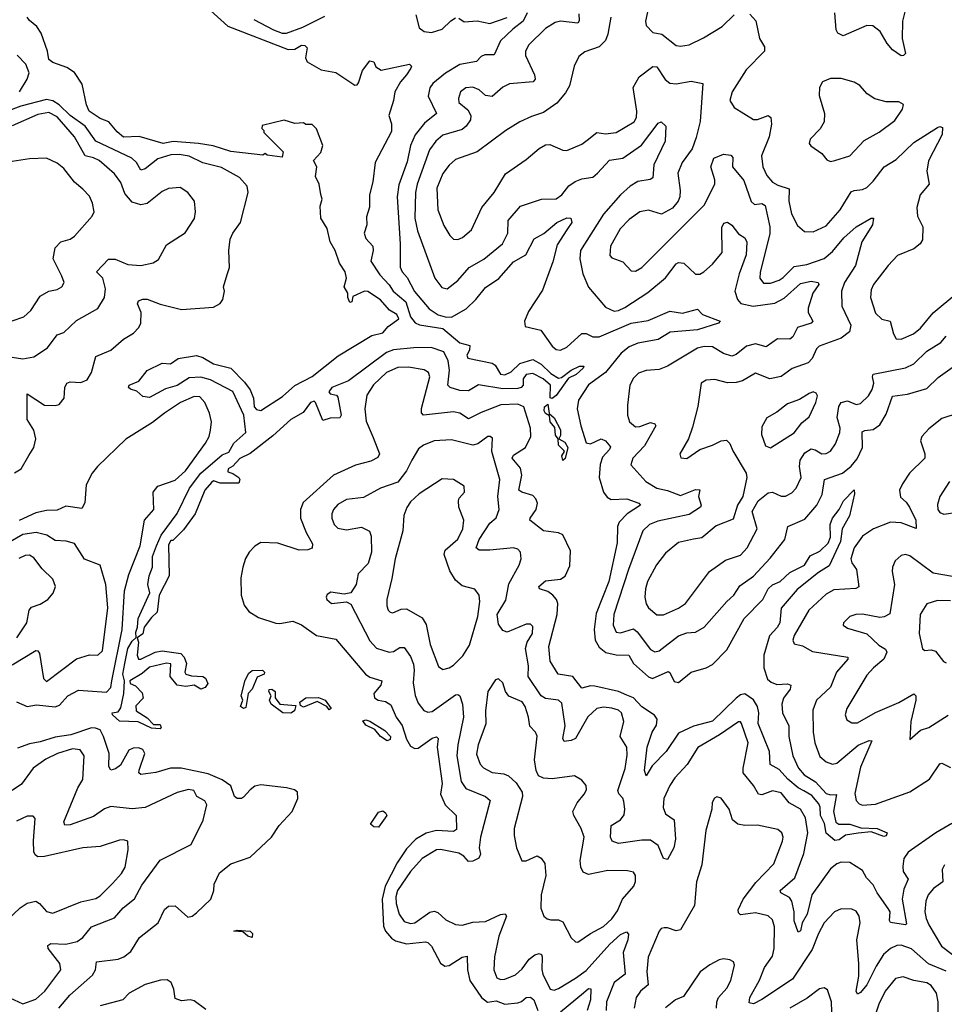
# Model space of a CAD drawing. Extents: x 1771496 to 1971148, y 471553 to 643630.
# Tile 602 of 656: x 1889440 to 1893757, y 611974 to 616572. Entities that reach past the tile are written whole.
import ezdxf

# ---------------------------------------------------------------- set-up
doc = ezdxf.new("R2010")
doc.units = 0

msp = doc.modelspace()

# ---------------------------------------------------------------- linework, layer by layer
at = {"layer": '0CON10XD'}
for points in [[(1890330.8, 616615), (1890411.7, 616541.8), (1890693, 616433), (1890724.6, 616435.4), (1890755, 616453.8), (1890771.7, 616451.7), (1890781.3, 616441.3), (1890774.5, 616394.5), (1890782.5, 616375), (1890847.7, 616337.7), (1890915, 616326.1), (1891005, 616266.7), (1891015, 616267.5), (1891022.3, 616277.7), (1891040, 616335), (1891075, 616380), (1891092.5, 616375), (1891103, 616353), (1891126.9, 616336.9), (1891260, 616365), (1891268.8, 616355), (1891266.4, 616346.4), (1891245, 616314.3), (1891217.6, 616282.4), (1891191.8, 616235), (1891185.3, 616194.7), (1891162.5, 616125), (1891175.6, 616085.6), (1891175, 616050), (1891098.6, 615905), (1891088, 615815), (1891072.5, 615755), (1891073, 615697), (1891058.3, 615651.7), (1891060, 615615), (1891047.5, 615575), (1891055, 615550), (1891088.8, 615515), (1891090, 615495), (1891078.8, 615445), (1891120.4, 615380.4), (1891165, 615333.8), (1891183.4, 615305), (1891242.7, 615255), (1891264.1, 615184.1), (1891286.3, 615156.4), (1891306.7, 615146.7), (1891415, 615129.8), (1891495, 615062.5), (1891541.2, 615051.2), (1891540.5, 615029.5), (1891526.7, 615005), (1891531.7, 614991.7), (1891645, 614968.6), (1891659.1, 614959.1), (1891685, 614917.5), (1891705, 614913.3), (1891735, 614927.1), (1891775, 614966.5), (1891835, 614985.4), (1891875, 614963.6), (1891919.9, 614919.9), (1891955, 614898), (1891969.2, 614900.8), (1892014.2, 614935), (1892054, 614955), (1892073.3, 614955), (1892070.8, 614945), (1892037.8, 614915), (1892002, 614898), (1891945, 614817.5), (1891925, 614803.8), (1891916, 614806), (1891917.8, 614865), (1891884, 614895), (1891835, 614920), (1891804.6, 614915.4), (1891791.1, 614895), (1891790, 614865), (1891781.2, 614855), (1891765, 614850), (1891695, 614848.8), (1891582.5, 614867.5), (1891535, 614838.6), (1891495, 614840), (1891448.8, 614855), (1891438.1, 614865), (1891446.4, 614935), (1891439.5, 614979.5), (1891420.5, 615020.5), (1891360.7, 615040.7), (1891279.7, 615040.3), (1891185, 615030.4), (1891152.1, 615017.9), (1890975, 614885.8), (1890897.5, 614855), (1890883.6, 614833.6), (1890890, 614825), (1890918.8, 614818.8), (1890925, 614810), (1890941.2, 614725), (1890935, 614713.3), (1890889.3, 614710.7), (1890855, 614700), (1890821.2, 614785), (1890815, 614790), (1890798, 614785), (1890762.7, 614737.3), (1890705, 614705.6), (1890621.5, 614628.5), (1890515, 614546.2), (1890467.7, 614522.3), (1890435, 614487.5), (1890412.5, 614475), (1890410.7, 614460.7), (1890435, 614453.3), (1890462.5, 614435), (1890467.5, 614425), (1890462.5, 614407.5), (1890375, 614407.5), (1890345, 614419.2), (1890335, 614410.8), (1890304.3, 614375), (1890259.6, 614265), (1890205, 614190), (1890155, 614140), (1890145, 614140), (1890135, 614120), (1890137.5, 613975), (1890091.5, 613885), (1890081.2, 613805), (1890055, 613780.8), (1890021.4, 613735), (1890015, 613704.2), (1889987.5, 613685), (1889994.3, 613665), (1889988.2, 613605), (1889995, 613585.8), (1890005, 613585.6), (1890072.3, 613617.7), (1890105, 613625.3), (1890192, 613612), (1890208, 613595), (1890219.2, 613565), (1890211.1, 613525), (1890215.3, 613515.3), (1890242.4, 613507.6), (1890295.5, 613505.5), (1890307.7, 613497.7), (1890318.3, 613471.7), (1890306.2, 613453.8), (1890285, 613445.6), (1890255, 613464.3), (1890215, 613458.8), (1890174.7, 613464.7), (1890142.9, 613505), (1890145, 613564), (1890125, 613567.7), (1890045, 613548.1), (1890011.8, 613518.2), (1889954.2, 613485), (1889955, 613472), (1889980.8, 613460.8), (1890011.7, 613428.3), (1890016.4, 613403.6), (1889981.7, 613368.3), (1889983.9, 613343.9), (1890035, 613312.5), (1890065, 613280), (1890095, 613280), (1890100, 613265), (1890095, 613260), (1890055, 613263.3), (1889993, 613293), (1889905, 613295.7), (1889873.1, 613325), (1889871.2, 613335), (1889899.9, 613340.1), (1889912.3, 613357.7), (1889926, 613425), (1889929.1, 613485), (1889920.7, 613515), (1889929.9, 613565), (1889945.3, 613635), (1889965, 613669.4), (1889983.6, 613686.4), (1889982, 613712), (1889990, 613735), (1889992.4, 613775), (1890046.9, 613895), (1890038.6, 613935), (1890044.5, 613975), (1890059.5, 614015), (1890060.4, 614065), (1890077.8, 614115), (1890100.7, 614165), (1890174.6, 614265.4), (1890232.7, 614385), (1890285.9, 614454.1)], [(1892378.2, 616645), (1892361.8, 616565), (1892364.6, 616544.6), (1892395, 616512), (1892438, 616505), (1892505, 616451.4), (1892525, 616448.1), (1892565, 616455.6), (1892632.6, 616487.4), (1892719.1, 616540.9), (1892775, 616595.8)], [(1893573.9, 616616.1), (1893561.7, 616565), (1893560, 616485), (1893575.6, 616415), (1893566.7, 616405), (1893555, 616403.3), (1893515, 616431.8), (1893490.6, 616460.6), (1893457.3, 616517.3), (1893423.5, 616543.5), (1893394.2, 616545.8), (1893285, 616496.7), (1893258.8, 616508.8), (1893251.5, 616525), (1893245.3, 616605)], [(1890285.9, 614454.1), (1890385, 614540.4), (1890416.7, 614553.3), (1890438.9, 614595), (1890495.7, 614645), (1890485.4, 614725), (1890435.3, 614835.3), (1890330.9, 614890.9), (1890285, 614903.3), (1890230.6, 614899.4), (1890175, 614864.1), (1890121.1, 614848.9), (1890045, 614808), (1890015, 614812.5), (1889987, 614837), (1889956.4, 614846.4), (1889947.5, 614855), (1889951.2, 614865), (1889996.4, 614883.6), (1890035.5, 614934.5), (1890105, 614968.5), (1890144.3, 614965.7), (1890179.2, 614990.8), (1890265, 615004.3), (1890295, 614994.3), (1890345, 614964.4), (1890425, 614944.3), (1890489.2, 614879.2), (1890515, 614844), (1890531.4, 614805), (1890535, 614763.8), (1890545, 614752.5), (1890565, 614746.7), (1890666.7, 614813.3), (1890725, 614864.2), (1890805, 614905.4), (1890927.1, 615002.9), (1891083.2, 615096.8), (1891135, 615109.2), (1891160.3, 615139.7), (1891210, 615175), (1891201.2, 615195), (1891166.2, 615216.2), (1891125, 615263.8), (1891065, 615303.3), (1891050, 615305), (1890995, 615280), (1890990, 615255), (1890981.7, 615251.7), (1890972.5, 615275), (1890972.5, 615295), (1890954.1, 615324.1), (1890966, 615365), (1890959.6, 615395), (1890933.3, 615435), (1890913.2, 615495), (1890890, 615535), (1890875, 615596.7), (1890846, 615645), (1890842.3, 615702.3), (1890851.4, 615735), (1890846.3, 615756.3), (1890838.2, 615805), (1890820.2, 615840.2), (1890826.9, 615885), (1890811.2, 615915), (1890845, 615952.2), (1890855.3, 615985.3), (1890825, 616062.5), (1890805, 616082.5), (1890775, 616082.5), (1890765, 616090), (1890725, 616087.5), (1890675, 616102.5), (1890571.7, 616078.3), (1890570, 616065), (1890580, 616055), (1890580, 616045), (1890670, 615955), (1890665, 615930), (1890595, 615940), (1890585, 615947.5), (1890575, 615940), (1890425, 615956.7), (1890342.6, 615982.6), (1890275, 615994.6), (1890156.9, 616003.1), (1890110, 615995), (1889997.7, 616027.7), (1889925, 616024.4), (1889895, 616048), (1889855.5, 616095.5), (1889815, 616111.1), (1889764.4, 616145), (1889751.2, 616175), (1889731.7, 616271.7), (1889695.8, 616325.8), (1889659.5, 616349.5), (1889595, 616373.3), (1889576.4, 616386.4), (1889570, 616425), (1889539.7, 616509.7), (1889520.3, 616540.3), (1889485, 616568), (1889475, 616583.8)], [(1890533.5, 616573.5), (1890624.7, 616524.7), (1890665, 616510.1), (1890685, 616510.2), (1890762.1, 616537.9), (1890865, 616589.3)], [(1891809.4, 616605), (1891790.9, 616565), (1891741.7, 616528.3), (1891685, 616473.2), (1891655, 616408.5), (1891611.7, 616408.2), (1891595, 616400.5), (1891572.7, 616377.3), (1891495, 616363.8), (1891427.2, 616322.8), (1891368.5, 616275), (1891354.4, 616255), (1891347.1, 616215), (1891385.3, 616134.7), (1891330.1, 616089.9), (1891286.5, 616035), (1891264.2, 615985), (1891249, 615909), (1891209.5, 615800.5), (1891201.3, 615745), (1891216, 615525), (1891216.4, 615416.4), (1891224.8, 615394.8), (1891249.1, 615369.1), (1891282.4, 615302.4), (1891351.5, 615221.5), (1891394.2, 615194.2), (1891425.6, 615184.4), (1891455, 615183.2), (1891525, 615222.2), (1891568.9, 615265), (1891615, 615322.3), (1891676.8, 615363.2), (1891745, 615442), (1891802.5, 615475), (1891841.3, 615548.7), (1891886.4, 615573.6), (1891947.5, 615625), (1891995, 615647.5), (1892012.5, 615645), (1892016.9, 615625), (1891995, 615591.1), (1891949, 615521), (1891928.4, 615441.6), (1891880.6, 615309.4), (1891815, 615209.2), (1891797.1, 615165), (1891800, 615140), (1891872.6, 615122.6), (1891925, 615047.3), (1891945, 615032.3), (1891965, 615028.7), (1891995, 615043.1), (1892065, 615106.5), (1892085, 615106.4), (1892115, 615091.6), (1892145, 615091.9), (1892295, 615155.6), (1892373.2, 615166.8), (1892475, 615211.1), (1892535, 615202.3), (1892605, 615221.2), (1892627.5, 615195), (1892710, 615165), (1892702.5, 615155), (1892604.3, 615124.3), (1892477.2, 615112.8), (1892421, 615079), (1892325, 615061.4), (1892285.4, 615045), (1892247.2, 615015), (1892175, 614924.2), (1892095, 614867.2), (1892048.2, 614795), (1892043.1, 614755), (1892058.9, 614675), (1892085, 614595.5), (1892105, 614592.1), (1892155, 614615.6), (1892175.3, 614605.3), (1892197.7, 614577.7), (1892193.6, 614565), (1892161.2, 614528.8), (1892149.2, 614495), (1892145.3, 614435), (1892165.3, 614365), (1892182.5, 614342.5), (1892201, 614331), (1892275, 614335.3), (1892330, 614315), (1892337.5, 614305), (1892276.2, 614265), (1892239.3, 614225), (1892230.9, 614205), (1892228.8, 614128.8), (1892191, 613949), (1892131.2, 613798.8), (1892122.3, 613725), (1892127.1, 613675), (1892145, 613641.5), (1892176.5, 613616.5), (1892224.8, 613605.2), (1892283.1, 613605), (1892305.3, 613565), (1892375, 613503.4), (1892394.8, 613494.8), (1892467.4, 613527.4), (1892475, 613524), (1892495, 613480.8), (1892515, 613476.9), (1892575, 613525.6), (1892645.5, 613544.5), (1892675, 613561.4), (1892741.4, 613628.6), (1892822.7, 613775), (1892909.4, 613865), (1892933.8, 613915), (1892955, 613932.3), (1892990.9, 613949.1), (1893035, 613990.3), (1893104, 614025), (1893131.1, 614068.9), (1893175, 614090.8), (1893215, 614127.5), (1893224.5, 614155), (1893223.5, 614215), (1893235, 614244.5), (1893266.1, 614285), (1893285.5, 614325), (1893335, 614376), (1893337.6, 614357.6), (1893313.3, 614255), (1893279.3, 614195), (1893271.4, 614135), (1893218.3, 614021.7), (1893169.5, 613990.5), (1893069.3, 613910.7), (1892995, 613824.4), (1892988.1, 613755), (1892976.5, 613733.5), (1892940.7, 613695), (1892913.8, 613603.8), (1892913.6, 613545), (1892931.9, 613491.9), (1892947.6, 613477.6), (1892975, 613466.7), (1893025, 613470.5), (1893040, 613465), (1893037.3, 613445), (1893006.2, 613403.8), (1892998.2, 613375), (1893001.8, 613335), (1893030.6, 613275), (1893030, 613225), (1893049.2, 613135), (1893076.3, 613076.3), (1893101.8, 613045), (1893155, 613012.5), (1893205, 612957.8), (1893225, 612951.5), (1893253.9, 612953.9), (1893239.1, 612875), (1893249.5, 612825), (1893264.7, 612814.7), (1893315, 612814.6), (1893367.6, 612797.6), (1893442.5, 612795), (1893490, 612775), (1893485, 612760), (1893475, 612757.5), (1893415, 612779.2), (1893355, 612772.9), (1893295, 612763.3), (1893265, 612742.2), (1893245, 612739.2), (1893205, 612772.9), (1893197.7, 612817.7), (1893179.2, 612855), (1893177.2, 612895), (1893170.7, 612910.7), (1893138.6, 612948.6), (1893101.5, 612971.5), (1893075, 612984.3), (1893026.2, 613025), (1892985, 613070.9), (1892943.8, 613093.8), (1892940.4, 613155), (1892887.5, 613285), (1892890.2, 613335), (1892884.8, 613365), (1892866.3, 613396.3), (1892825, 613423.8), (1892805, 613418.9), (1892785, 613404.3), (1892675, 613296), (1892585, 613272.4), (1892515, 613240.3), (1892457.8, 613155), (1892393.2, 613086.8), (1892365, 613041.4), (1892357.1, 613065), (1892368.8, 613175), (1892393, 613245), (1892412.2, 613277.8), (1892415.8, 613305), (1892404, 613324), (1892345, 613363.1), (1892305.7, 613405), (1892275, 613418.3), (1892235, 613434.1), (1892125, 613460.3), (1892105, 613461.5), (1892065, 613449.6), (1892022.2, 613505), (1891954.5, 613515), (1891915.8, 613575.8), (1891909.6, 613645), (1891949.4, 613795), (1891952.9, 613845), (1891945.9, 613865), (1891929.6, 613885), (1891905, 613901.2), (1891866.2, 613915), (1891863.1, 613925), (1891895, 613951.1), (1891965, 613959.7), (1891987, 613973), (1892008.5, 614021.5), (1892012.1, 614092.1), (1891975, 614166.8), (1891955, 614175.3), (1891885, 614185.3), (1891822, 614235), (1891823.1, 614245), (1891851.5, 614285), (1891856.7, 614315), (1891850, 614335), (1891835, 614350.5), (1891784, 614365), (1891770, 614375), (1891783.9, 614445), (1891778.5, 614478.5), (1891738.5, 614525), (1891745, 614539.1), (1891800.7, 614575), (1891825.9, 614625), (1891824.2, 614665), (1891793.8, 614765), (1891765, 614777.2), (1891686.5, 614773.5), (1891595, 614738.6), (1891535, 614708), (1891495, 614734.7), (1891465, 614741.6), (1891325.4, 614725.4), (1891316.1, 614736.1), (1891315, 614756.7), (1891355.3, 614905), (1891348.2, 614925), (1891327.4, 614937.4), (1891255, 614949.2), (1891205, 614947.5), (1891152.8, 614925), (1891092.2, 614867.8), (1891060.5, 614819.5), (1891050.4, 614755), (1891056.7, 614696.7), (1891090.3, 614620.3)], [(1892050.2, 616599.8), (1892052.5, 616567.5), (1892045, 616555.6), (1891965, 616565.3), (1891940.1, 616559.9), (1891895, 616531.8), (1891816.9, 616455), (1891801.5, 616425), (1891800.5, 616405), (1891843.1, 616315), (1891847.1, 616295), (1891837.5, 616282.5), (1891727.3, 616272.7), (1891695, 616257.1), (1891645, 616213.3), (1891615, 616218.9), (1891584.2, 616245), (1891555, 616256.9), (1891522, 616255), (1891497.8, 616235), (1891488.5, 616205), (1891490.6, 616185), (1891531.5, 616151.5), (1891545.5, 616125), (1891544.4, 616105), (1891524.3, 616075.7), (1891505, 616059.6), (1891415, 616033.4), (1891382, 616005), (1891352.8, 615965), (1891295.7, 615805), (1891288.3, 615765), (1891284.8, 615645.2), (1891296.3, 615586.3), (1891377.5, 615365), (1891411.1, 615321.1), (1891435, 615316.2), (1891485.2, 615354.8), (1891538.5, 615415), (1891606, 615454), (1891694.6, 615525), (1891718.4, 615575), (1891720.9, 615635), (1891778.1, 615701.9), (1891875.9, 615734.1), (1891945, 615736), (1891970.7, 615755), (1892003.8, 615796.2), (1892033.9, 615816.1), (1892065, 615828.8), (1892115, 615837.6), (1892138, 615855), (1892192.9, 615917.1), (1892255, 615925.2), (1892343, 615987), (1892420.3, 616089.7), (1892435, 616096.2), (1892456, 616075), (1892453.8, 616005), (1892400, 615895), (1892395.9, 615834.1), (1892383.7, 615826.3), (1892325, 615816.7), (1892290, 615795), (1892244.7, 615755), (1892165, 615663.8), (1892058.5, 615495), (1892055.4, 615455), (1892068.9, 615385), (1892095, 615322.9), (1892175, 615229.5), (1892215, 615211.9), (1892235, 615213.7), (1892265, 615227.6), (1892372, 615298), (1892455, 615366.7), (1892505, 615432.5), (1892515, 615438.2), (1892540, 615435), (1892595, 615384.3), (1892615, 615384.4), (1892634, 615395), (1892675, 615430), (1892719.7, 615485), (1892718.2, 615601.8), (1892727.9, 615622.1), (1892745, 615627.5), (1892765, 615612.5), (1892795, 615572.5), (1892825, 615554.3), (1892834.1, 615534.1), (1892831.2, 615475), (1892798.6, 615385), (1892778.1, 615305), (1892791.5, 615265), (1892807.1, 615247.1), (1892864.3, 615234.3), (1892965, 615249.1), (1893008.2, 615271.8), (1893085, 615339.8), (1893135, 615350.8), (1893167.1, 615345), (1893170.6, 615335), (1893143.5, 615295), (1893120.7, 615225), (1893120.3, 615205), (1893142.5, 615165), (1893134.5, 615155), (1893071.1, 615135), (1893048.8, 615091.2), (1893035, 615080.4), (1892978.5, 615081.5), (1892925, 615045.3), (1892875, 615058.4), (1892832.7, 615047.3)], [(1891289.7, 616595), (1891305, 616534.2), (1891327.8, 616517.8), (1891362.4, 616512.4), (1891411.5, 616528.5), (1891452.2, 616567.8), (1891475, 616581.4)], [(1892200.3, 616585), (1892185.8, 616504.2), (1892174.7, 616475), (1892145, 616446.1), (1892077.7, 616422.3), (1892049.5, 616400.5), (1892027.7, 616355), (1892006.4, 616263.6), (1891988.7, 616231.3), (1891948.1, 616181.9), (1891885, 616138.9), (1891829.6, 616120.4), (1891775, 616095.5), (1891709.4, 616055), (1891575.3, 615954.7), (1891475, 615920), (1891445, 615893.8), (1891415, 615854.4), (1891387.2, 615785), (1891392.3, 615685), (1891420.5, 615610.5), (1891447.8, 615565), (1891465, 615547.8), (1891485, 615545.5), (1891507.5, 615555), (1891548.8, 615591.2), (1891597.9, 615695), (1891655.5, 615765), (1891707.8, 615852.2), (1891805, 615918.9), (1891865, 615970.9), (1891895, 615988.2), (1891915, 615989.5), (1891975, 615963.1), (1891995, 615961.1), (1892065, 615990.5), (1892089.9, 616010.1), (1892134.7, 616045.3), (1892175, 616039.2), (1892224.7, 616045.3), (1892308.2, 616095), (1892318.8, 616115), (1892321.6, 616145), (1892303.7, 616256.3), (1892332.5, 616305), (1892395, 616354.6), (1892415, 616352.7), (1892452.7, 616292.7), (1892475.8, 616275.8), (1892505, 616272.2), (1892575, 616285.3), (1892629.2, 616275), (1892616.8, 616096.8), (1892598.5, 616021.5), (1892579.9, 615970.1), (1892533.4, 615905), (1892513.1, 615855), (1892522.7, 615775), (1892521.8, 615745), (1892513.5, 615725), (1892487.3, 615692.7), (1892436.3, 615663.7), (1892375, 615682.1), (1892335, 615674.6), (1892285, 615640), (1892244, 615596), (1892198.4, 615515), (1892195, 615471.2), (1892205, 615460.6), (1892255, 615441.5), (1892295, 615400), (1892315, 615398.5), (1892345, 615414.7), (1892635, 615706.7), (1892684.6, 615805), (1892684.6, 615824.6), (1892667.3, 615885), (1892680.6, 615925), (1892725, 615943.8), (1892759.2, 615939.2), (1892768.5, 615928.5), (1892767.5, 615885), (1892821, 615821), (1892855, 615723.3), (1892870, 615710), (1892905, 615713.7), (1892919.7, 615705), (1892942.4, 615605), (1892942.3, 615572.3), (1892896.7, 615393.2), (1892895.4, 615365), (1892911.9, 615341.9), (1892945, 615342.2), (1892985, 615355.9), (1893005, 615368.4), (1893055, 615419.5), (1893115, 615428.6), (1893195, 615457.5), (1893235, 615490), (1893287, 615553), (1893345, 615604.5), (1893415, 615645.8), (1893426.2, 615645), (1893420.6, 615615), (1893372.1, 615535), (1893342.7, 615425), (1893291.3, 615345), (1893276.5, 615305), (1893278.5, 615235), (1893319.6, 615145), (1893313.8, 615115), (1893275, 615085.2), (1893172.6, 615047.4), (1893159.3, 615035), (1893139.5, 614990.5), (1893120.3, 614969.7), (1893047, 614943), (1892994.7, 614905.3), (1892942.5, 614895), (1892875, 614921.2), (1892815, 614886.2), (1892785, 614877.2), (1892745, 614877.1), (1892685, 614892.7), (1892645, 614888.6), (1892622, 614875), (1892605.4, 614765.4), (1892580.8, 614669.2), (1892561.9, 614615), (1892522, 614545), (1892526.2, 614526.2), (1892555, 614522.5), (1892615.3, 614564.7), (1892675, 614584.6), (1892715, 614606.2), (1892739.1, 614609.1), (1892755, 614593.8), (1892768.6, 614558.6), (1892831.2, 614455), (1892835.4, 614435), (1892815.4, 614345), (1892791.2, 614305), (1892770.6, 614239.4), (1892691.7, 614208.3), (1892625, 614151.8), (1892585, 614146.9), (1892515, 614130), (1892455, 614080.5), (1892413.4, 614026.6), (1892371.5, 613948.5), (1892361.3, 613915), (1892358.5, 613875), (1892364.2, 613844.2), (1892375.6, 613825), (1892415, 613792.2), (1892445, 613792.5), (1892515, 613823.2), (1892548.2, 613845), (1892660.5, 613995), (1892735, 614047.9), (1892805, 614072.1), (1892836.1, 614105), (1892883.1, 614195), (1892859.1, 614275), (1892888.2, 614325), (1892935, 614362.1), (1892955, 614365.4), (1892995, 614347.5), (1893015, 614347.5), (1893045, 614362.7), (1893065, 614384.5), (1893088.7, 614435), (1893080.7, 614485), (1893083.9, 614515), (1893105, 614548.8), (1893135, 614568.8), (1893154, 614564), (1893185, 614544.6), (1893205, 614546.2), (1893225, 614557.5), (1893248.7, 614591.3), (1893268.1, 614645), (1893269.7, 614665), (1893256.9, 614715), (1893263.8, 614766.2), (1893274.5, 614785), (1893305, 614791.8), (1893345, 614775.6), (1893365, 614779.1), (1893402.1, 614815), (1893419.3, 614845), (1893428.2, 614875), (1893421.5, 614905), (1893425, 614916.9), (1893575, 614946.7), (1893615, 614964.5), (1893675, 615023.6), (1893740, 615065), (1893765.2, 615094.8)], [(1891490.1, 616580.1), (1891515, 616562.4), (1891575, 616567.4), (1891634.7, 616554.7), (1891715, 616583.5)], [(1892847.9, 616597.9), (1892876.6, 616566.6), (1892893.8, 616485), (1892916.7, 616445), (1892916.9, 616425), (1892832, 616338), (1892765.4, 616235), (1892755.4, 616195), (1892775, 616162.5), (1892865, 616106.7), (1892885, 616106.2), (1892934.4, 616125.6), (1892947.1, 616115), (1892950, 616085), (1892938.5, 616025), (1892903.5, 615936.5), (1892910, 615885), (1892928.2, 615845), (1892954.1, 615814.1), (1892979.1, 615799.1), (1893032.2, 615782.2), (1893031.3, 615725), (1893043.1, 615665), (1893070.8, 615610.8), (1893103.7, 615583.7), (1893145, 615581.8), (1893205, 615610), (1893270.4, 615685), (1893321.5, 615768.5), (1893335, 615775.4), (1893375, 615778.9), (1893395, 615789.3), (1893425, 615817.7), (1893475.2, 615884.8), (1893531.1, 615918.9), (1893615, 615998.4), (1893725, 616069.2), (1893735, 616074), (1893748.6, 616068.6), (1893746.9, 616036.9), (1893682.8, 615912.8), (1893675.3, 615865), (1893685.4, 615805), (1893644.6, 615755), (1893628.2, 615695), (1893631.8, 615655), (1893656.4, 615605), (1893655.5, 615545), (1893643.3, 615525), (1893615, 615502.9), (1893538.7, 615471.3), (1893494.6, 615425), (1893426.2, 615335), (1893415, 615310), (1893411.8, 615275), (1893435, 615202.2), (1893465, 615173.5), (1893504.3, 615164.3), (1893518.9, 615105), (1893532.6, 615082.6), (1893555, 615081.1), (1893612.2, 615105), (1893645, 615131.1), (1893705, 615203.2), (1893814.4, 615295.6)], [(1889438.9, 616235), (1889473.8, 616295), (1889483.4, 616325), (1889468.4, 616365), (1889427.3, 616407.3)], [(1893225, 615910.8), (1893245, 615914.2), (1893315, 615936.9), (1893381.7, 616008.3), (1893452.4, 616047.6), (1893525, 616101.4), (1893560.8, 616155), (1893565.8, 616175.8), (1893545, 616189.2), (1893485, 616189.4), (1893432.2, 616202.2), (1893396.9, 616226.9), (1893362.5, 616265), (1893335, 616280), (1893275, 616297.8), (1893225, 616298.1), (1893187.5, 616282.5), (1893174.3, 616255.7), (1893171.7, 616218.3), (1893196.5, 616135), (1893195.5, 616095), (1893177.3, 616062.7), (1893130.8, 616015), (1893126, 615995), (1893133.2, 615983.2), (1893185, 615948), (1893207.9, 615917.9), (1893225, 615910.8)], [(1889415, 614455.5), (1889446.4, 614475), (1889482.8, 614537.2), (1889505.5, 614575), (1889514.6, 614615), (1889505.3, 614655), (1889474.7, 614705), (1889474, 614825), (1889555, 614772.2), (1889605, 614770), (1889624.4, 614775.6), (1889647.8, 614805), (1889650.9, 614855), (1889659.2, 614875), (1889675, 614880.9), (1889725, 614877.5), (1889755, 614890.8), (1889774.4, 614925), (1889795, 614999.2), (1889865, 615028.6), (1889925, 615081.1), (1889971.1, 615108.9), (1889995.4, 615134.6), (1890005.3, 615154.7), (1890006.5, 615205), (1889989.4, 615245), (1889995, 615259.2), (1890015, 615267.3), (1890035, 615266.4), (1890095, 615243.8), (1890195, 615219.6), (1890345, 615229.2), (1890375, 615246.2), (1890388.8, 615265), (1890395.8, 615304.2), (1890390.8, 615325), (1890407.9, 615382.1), (1890419.2, 615415), (1890415.6, 615495), (1890423.1, 615546.9), (1890434.6, 615575.4), (1890470, 615625), (1890507.1, 615765), (1890502.1, 615795), (1890465.5, 615835), (1890381.6, 615881.6), (1890295, 615903.8), (1890230.6, 615935), (1890185, 615943), (1890145, 615940.8), (1890085, 615922.6), (1890025, 615876.3), (1890005, 615869.2), (1889985, 615906.1), (1889963.9, 615925), (1889795, 616005.3), (1889745, 616075.6), (1889675.6, 616125), (1889624.2, 616174.2), (1889595, 616193.6), (1889565, 616199.8), (1889445, 616168.8), (1889375, 616142.5)], [(1889355, 615003.8), (1889455, 614988.8), (1889505, 614997.1), (1889570.1, 615039.9), (1889615, 615101.1), (1889645, 615110.9), (1889705, 615167.1), (1889805, 615222.9), (1889835.2, 615274.8), (1889840.7, 615315), (1889828.2, 615365), (1889798.8, 615395), (1889855, 615454.3), (1889885, 615453.8), (1889945, 615429.2), (1890005, 615424.5), (1890062.5, 615437.5), (1890087.9, 615452.1), (1890125, 615520.8), (1890212.6, 615577.4), (1890255.4, 615644.6), (1890261.1, 615675), (1890255.8, 615725), (1890224, 615765), (1890188.7, 615788.7), (1890135, 615783.5), (1890105, 615770.6), (1890035, 615713.3), (1890005, 615708.5), (1889965, 615719.6), (1889930.5, 615760.5), (1889912.2, 615812.3), (1889882.9, 615852.9), (1889810.4, 615915), (1889785, 615928), (1889745, 615936.9), (1889696.2, 616026.1), (1889615, 616118.2), (1889575, 616139.3), (1889525, 616130.2), (1889405, 616077.5)], [(1889405, 615165.6), (1889458.8, 615185), (1889491.1, 615215), (1889535, 615281.5), (1889575, 615304.3), (1889615, 615312.5), (1889636, 615325), (1889648, 615345), (1889636.9, 615375), (1889596.7, 615455), (1889605, 615506.7), (1889631.4, 615535), (1889675, 615547.8), (1889695, 615561.9), (1889778, 615655), (1889787.1, 615675), (1889779.4, 615715), (1889765, 615748), (1889735, 615781.2), (1889695, 615812.9), (1889645, 615876.9), (1889615, 615902.2), (1889565, 615925.6), (1889485, 615923.3), (1889405, 615910.8)], [(1892832.7, 615047.3), (1892785, 615008.2), (1892765, 615001.1), (1892725, 615013.8), (1892675, 615044.7), (1892635, 615045.9), (1892605, 615038.4), (1892465, 614954.2), (1892425, 614938.8), (1892365, 614933.5), (1892328.7, 614921.3), (1892305, 614898.8), (1892288.6, 614865), (1892277.6, 614772.4), (1892278.2, 614725), (1892286.4, 614695), (1892315, 614670.8), (1892335, 614672), (1892385, 614690.9), (1892405.4, 614685.4), (1892409.4, 614675), (1892357.3, 614582.7), (1892302.7, 614525), (1892293.3, 614493.3), (1892363.1, 614415), (1892415, 614384.7), (1892465, 614373.1), (1892525, 614349.7), (1892595, 614377.9), (1892615, 614376.2), (1892609.1, 614345), (1892621.8, 614305), (1892618.2, 614295), (1892565, 614261), (1892419.3, 614230.7), (1892380.6, 614215), (1892349.6, 614185), (1892281.4, 614005), (1892213.5, 613795), (1892210.5, 613745), (1892225, 613712.5), (1892245, 613708.5), (1892305, 613727.8), (1892322.8, 613712.8), (1892385, 613630.4), (1892405, 613620.4), (1892425, 613625.4), (1892515, 613694.7), (1892555, 613708.5), (1892595, 613711.5), (1892635.2, 613734.8), (1892741.1, 613855), (1892774.5, 613885), (1892801.7, 613928.3), (1892865, 613973.5), (1892943.3, 614056.7), (1893011.6, 614145), (1893026.5, 614205), (1893105, 614239.2), (1893161.1, 614305), (1893186.8, 614355), (1893197.8, 614425), (1893280.9, 614455), (1893322.1, 614487.9), (1893349.3, 614520.7), (1893374.1, 614575), (1893373.1, 614646.9), (1893385, 614653.8), (1893425, 614657.9), (1893455, 614679.5), (1893485, 614730), (1893515, 614813.5), (1893585, 614823.4), (1893675, 614850.3), (1893728, 614902), (1893865, 614999.2)], [(1892945, 614572.5), (1893055, 614642.5), (1893091.2, 614688.8), (1893125, 614716.9), (1893157.5, 614785), (1893164, 614815), (1893158.8, 614828.8), (1893145, 614833.8), (1893125, 614827.1), (1893080.9, 614799.1), (1893025, 614778.2), (1892975, 614738.9), (1892927.6, 614712.4), (1892905, 614671.2), (1892902.9, 614635), (1892921.7, 614581.7), (1892945, 614572.5)], [(1889425, 613387.1), (1889475, 613363.9), (1889518, 613372), (1889605, 613363.6), (1889625, 613371.6), (1889665, 613414), (1889715, 613440.8), (1889845, 613431.4), (1889865, 613453.2), (1889870.6, 613485), (1889918.1, 613725), (1889928.6, 613905), (1889948.9, 613981.1), (1890001.7, 614115), (1890021.8, 614235), (1890065.4, 614285), (1890062.5, 614365), (1890085, 614393.5), (1890165, 614422.5), (1890214.2, 614465), (1890307.7, 614595), (1890323.8, 614625), (1890330.9, 614655), (1890334.6, 614695), (1890326.4, 614735), (1890304.5, 614785), (1890281.2, 614811.2), (1890255, 614812.4), (1890190, 614785), (1890115.6, 614734.4), (1890059.1, 614690.9), (1889935, 614613.4), (1889802.2, 614485), (1889778.2, 614455), (1889750.6, 614399.4), (1889743.8, 614316.2), (1889729.8, 614290.2), (1889655, 614300.9), (1889615, 614282.3), (1889565, 614280.8), (1889515, 614269), (1889437.1, 614232.9)], [(1891975, 614514.2), (1891970.4, 614535), (1891982.9, 614555), (1891980.9, 614560.9), (1891955.6, 614585), (1891954.2, 614615), (1891941.5, 614631.5), (1891937.6, 614667.6), (1891916.7, 614695), (1891913, 614723), (1891895, 614732.5), (1891888.1, 614745), (1891890, 614765), (1891905, 614777.5), (1891912.5, 614732.5), (1891935, 614712.5), (1891965, 614656.2), (1891965, 614630), (1891956.7, 614615), (1891985, 614599.2), (1891999.2, 614575), (1891987, 614523), (1891975, 614514.2)], [(1893816.6, 614733.4), (1893745, 614709.3), (1893685, 614662.3), (1893652.1, 614625), (1893645.5, 614605), (1893665.5, 614545), (1893665.6, 614525), (1893594.8, 614455.2), (1893560.7, 614405), (1893548, 614375), (1893552.4, 614342.4), (1893578.9, 614318.9), (1893594, 614295), (1893623.2, 614235), (1893625, 614196.7), (1893555, 614221.8), (1893505, 614225.4), (1893425.3, 614194.7), (1893375, 614160.3), (1893335.3, 614105), (1893319.6, 614055), (1893324.5, 614035), (1893347.1, 614005), (1893357.1, 613922.9), (1893343.8, 613916.2), (1893241.2, 613908.8), (1893205, 613890), (1893123.6, 613815), (1893055, 613696.2), (1893048.8, 613675), (1893055, 613657.5), (1893095, 613648), (1893141.7, 613621.7), (1893305.6, 613595), (1893305.6, 613585), (1893254, 613525), (1893225.9, 613455), (1893160.4, 613395), (1893142.7, 613347.3), (1893144.6, 613245), (1893151.6, 613195), (1893175, 613131.4), (1893205, 613106.4), (1893235, 613095.4), (1893255, 613100.4), (1893355, 613184.8), (1893405.7, 613205.7), (1893418.8, 613205), (1893365, 613080.8), (1893338.8, 612958.8), (1893345.5, 612925), (1893359.7, 612909.7), (1893375, 612903.9), (1893435, 612907.8), (1893595, 612966.5), (1893687.9, 613025), (1893735, 613096.5), (1893745, 613100.5), (1893785, 613080)], [(1891090.3, 614620.3), (1891119.1, 614545), (1891111.8, 614528.2), (1891079.2, 614510.8), (1891007.4, 614492.6), (1890905, 614445.4), (1890762.9, 614317.1), (1890750.8, 614285), (1890751.5, 614245), (1890777.1, 614177.1), (1890806.5, 614125), (1890805.5, 614104.5), (1890785, 614096.7), (1890745, 614095.5), (1890645, 614127.8), (1890565, 614130), (1890537.2, 614112.8), (1890511.5, 614085), (1890494.1, 614055.9), (1890481.8, 614015), (1890472.7, 613965), (1890474.3, 613885), (1890488.3, 613838.3), (1890509.1, 613809.1), (1890555, 613780), (1890635, 613753.8), (1890655, 613752.1), (1890715, 613763.8), (1890755, 613746.2), (1890825, 613696.9), (1890915, 613678.8), (1891053.8, 613515), (1891075, 613501.9), (1891130.6, 613485), (1891125.5, 613465), (1891093.6, 613425), (1891095.5, 613405.5), (1891114, 613394), (1891147.8, 613387.8), (1891172.1, 613372.1), (1891197.5, 613315), (1891225.3, 613275.3), (1891245, 613212.4), (1891265, 613179.2), (1891285, 613168.4), (1891300.4, 613169.6), (1891365, 613216.5), (1891385, 613222.9), (1891392.9, 613215), (1891389.2, 613175), (1891411.5, 613005), (1891404.5, 612954.5), (1891425.9, 612905), (1891477.9, 612855), (1891479.2, 612790.8), (1891465, 612780.8), (1891385, 612785.2), (1891336.8, 612773.2), (1891289.2, 612745), (1891245, 612700.4), (1891202, 612635), (1891146.2, 612525), (1891131.6, 612465), (1891138.5, 612338.5), (1891147.8, 612315), (1891175, 612282.1), (1891195, 612270.5), (1891245, 612256.7), (1891335, 612265.4), (1891345, 612261.9), (1891361.9, 612245), (1891405, 612166), (1891425, 612151.9), (1891445, 612154.4), (1891505, 612193.8), (1891528.3, 612198.3), (1891529.7, 612135), (1891541.3, 612085), (1891596.2, 612006.2), (1891623.7, 611983.7), (1891665, 611989.6), (1891705, 611974.5), (1891765, 611981.2), (1891782.9, 611987.1), (1891804.2, 612005.8), (1891825, 612007.4), (1891839.6, 611995), (1891858.9, 611945)], [(1893791.3, 612818.7), (1893717.5, 612775), (1893587.9, 612685), (1893568.2, 612655), (1893562.8, 612617.2), (1893565, 612594.2), (1893588.2, 612558.2), (1893568.1, 612511.9), (1893560.2, 612465), (1893580, 612350), (1893575.5, 612344.5), (1893505.6, 612355.6), (1893501.1, 612365), (1893504, 612405), (1893495, 612421.2), (1893443.5, 612495), (1893425, 612531.8), (1893393.7, 612563.7), (1893375, 612599.4), (1893315, 612636), (1893275, 612637.3), (1893255, 612629.6), (1893225, 612606), (1893138.3, 612485), (1893116.6, 612395), (1893092.9, 612355), (1893085, 612317.5), (1893075, 612310), (1893055, 612363.8), (1893055.7, 612405), (1893044.2, 612455), (1893033.1, 612473.1), (1892992.9, 612495), (1892990, 612505), (1893058.2, 612565), (1893101.3, 612678.6), (1893119.7, 612775), (1893108.5, 612845), (1893085.9, 612885), (1893032.3, 612915), (1892995, 612961.2), (1892955, 612970.6), (1892905, 612951.8), (1892889.4, 612955), (1892865, 612996.4), (1892817.8, 613055), (1892816.9, 613076.9), (1892841.1, 613195), (1892809.5, 613285), (1892805, 613292.5), (1892795, 613293.3), (1892707.3, 613232.7), (1892606.1, 613173.9), (1892556.1, 613093.9), (1892498.7, 613031.3), (1892474.5, 612995), (1892447.5, 612935), (1892443.6, 612893.6), (1892455, 612863.5), (1892495.5, 612835), (1892501.9, 612745), (1892493.4, 612705), (1892465, 612650), (1892445, 612654), (1892420, 612715), (1892385, 612740.4), (1892345, 612740.7), (1892235, 612725.3), (1892205.7, 612735), (1892198.5, 612755), (1892200.5, 612809.5), (1892245, 612835.6), (1892261.6, 612858.4), (1892265.3, 612885), (1892260.8, 612920.8), (1892255, 612936.9), (1892236.6, 612956.6), (1892233, 612973), (1892266.7, 613075), (1892276.7, 613136.7), (1892274.6, 613175), (1892242.5, 613225), (1892260.8, 613295), (1892249.2, 613335), (1892235, 613347.6), (1892205, 613357.3), (1892165, 613361.9), (1892134, 613356), (1892092.9, 613317.1), (1892035.3, 613214.7), (1892015, 613205.4), (1891981.1, 613201.1), (1891975.5, 613215), (1891987.1, 613275), (1891970.5, 613380.5), (1891955, 613394.6), (1891895, 613401.5), (1891875, 613413.8), (1891813.6, 613505), (1891814.7, 613555), (1891800.7, 613635), (1891809.6, 613665), (1891833.5, 613705), (1891835, 613738.8), (1891825, 613748.6), (1891805, 613749.5), (1891715, 613711.5), (1891695, 613720), (1891675, 613748.6), (1891669.5, 613795), (1891709.4, 613860.6), (1891722.8, 613937.2), (1891771.8, 614025), (1891780.5, 614055), (1891777.8, 614085), (1891765, 614100), (1891745.8, 614105.8), (1891634.7, 614094.7), (1891585, 614094.6), (1891571.5, 614105), (1891584.8, 614145), (1891635, 614221.5), (1891664.7, 614245.3), (1891677.9, 614285), (1891672.2, 614345), (1891680.9, 614425), (1891643.3, 614555), (1891647.5, 614617.5), (1891636.5, 614626.5), (1891625, 614625.5), (1891578.3, 614591.8), (1891555, 614584.7), (1891455, 614610.6), (1891375.2, 614604.8), (1891325.3, 614584.7), (1891301.5, 614568.5), (1891270.4, 614515), (1891245.9, 614465), (1891205, 614412.2), (1891123.8, 614385), (1891045, 614341.4), (1890965, 614332.2), (1890925, 614307.9), (1890905.5, 614285), (1890896.4, 614265), (1890896.4, 614245), (1890908.5, 614215), (1890925, 614198.1), (1890965, 614190), (1891035, 614201.5), (1891072.8, 614182.8), (1891080.9, 614160.9), (1891081.8, 614085), (1891067.1, 614032.9), (1891019.4, 613985), (1891011.4, 613935), (1890985, 613896.2), (1890955, 613888.8), (1890891.7, 613898.3), (1890875, 613887.5), (1890870, 613875), (1890873.3, 613865), (1890895, 613846.2), (1890965, 613854.2), (1890985, 613842.5), (1891075, 613671.4), (1891105, 613636.7), (1891165, 613618.5), (1891185, 613622), (1891215, 613640.9), (1891235, 613640.5), (1891265, 613598.1), (1891278.1, 613561.9), (1891281.6, 613535), (1891276, 613475), (1891286.3, 613416.4), (1891299.9, 613379.9), (1891326, 613346), (1891345, 613337.9), (1891365, 613340.7), (1891475, 613418.8), (1891485, 613421.1), (1891495, 613414.2), (1891507.1, 613375), (1891511.9, 613315), (1891485.3, 613185.3), (1891480.8, 613135), (1891500.7, 613015), (1891522, 612982), (1891614.8, 612944.8), (1891636.9, 612925), (1891590.6, 612755), (1891585.3, 612705), (1891590.8, 612675), (1891583, 612657), (1891555, 612642.7), (1891535, 612641.2), (1891513.9, 612665), (1891489.5, 612679.5), (1891405, 612697.5), (1891385.4, 612695.4), (1891319.3, 612655), (1891264.3, 612594.3), (1891203.6, 612505), (1891195.8, 612475.8), (1891197.1, 612445), (1891211.9, 612395), (1891235, 612361.1), (1891265, 612350.8), (1891285, 612353.6), (1891355, 612403.4), (1891375, 612409.4), (1891392.5, 612402.5), (1891429, 612369), (1891475, 612346.9), (1891505, 612343.3), (1891555, 612357.8), (1891615, 612360), (1891685, 612393.6), (1891707, 612397), (1891711.9, 612385), (1891677.3, 612292.7), (1891657.2, 612195), (1891653.3, 612135), (1891667.9, 612097.9), (1891685, 612090), (1891705, 612091.8), (1891755, 612111.1), (1891785, 612139.6), (1891818.7, 612185), (1891845, 612204.7), (1891865, 612211.2), (1891875.9, 612205.9), (1891879.2, 612195), (1891876.9, 612136.9), (1891881.8, 612115), (1891916, 612045), (1891935, 612040), (1891955, 612047.1), (1892035, 612096.5), (1892085, 612131), (1892195, 612253.9), (1892245, 612299.5), (1892272.4, 612312.4), (1892281.9, 612301.9), (1892278.5, 612275), (1892256.7, 612215), (1892266.1, 612113.9), (1892214.6, 612075), (1892179.7, 611985), (1892177.1, 611945)], [(1891415, 613536.9), (1891445, 613544.5), (1891465, 613557.3), (1891508.2, 613601.8), (1891539.6, 613650.4), (1891579.4, 613785), (1891588.2, 613855), (1891585.4, 613885.4), (1891565, 613912), (1891505, 613928.2), (1891473.8, 613955), (1891448.7, 613998.7), (1891421.8, 614075), (1891425.6, 614095), (1891485, 614146.7), (1891509.3, 614195), (1891513.8, 614235), (1891490.6, 614295), (1891487.8, 614325), (1891492, 614338), (1891517.1, 614365), (1891514.4, 614394.4), (1891465, 614425.6), (1891412.5, 614427.5), (1891305, 614358.5), (1891265, 614321.1), (1891246.6, 614293.4), (1891233.3, 614256.7), (1891228.7, 614185), (1891193.5, 614055), (1891177.9, 613962.1), (1891154.4, 613864.4), (1891153.1, 613835), (1891160, 613815), (1891168.8, 613805), (1891182.2, 613802.2), (1891220.8, 613819.2), (1891245, 613821.2), (1891318.9, 613778.9), (1891337.4, 613747.4), (1891356.8, 613655), (1891395, 613550.8), (1891415, 613536.9)], [(1893781.2, 614415), (1893735.4, 614345), (1893725, 614307.5), (1893726.4, 614285), (1893735, 614271.1), (1893755, 614262.5), (1893881.7, 614281.7)], [(1889405, 613560), (1889515, 613625.6), (1889525, 613624), (1889531.5, 613611.5), (1889551.1, 613495), (1889565, 613482.2), (1889705, 613586.7), (1889765, 613605.6), (1889805, 613604.2), (1889826.2, 613625), (1889851.6, 613825), (1889841.4, 613935), (1889815.7, 614025), (1889742.7, 614052.7), (1889695, 614125.6), (1889656.1, 614136.1), (1889605, 614140.4), (1889566.5, 614165), (1889516.8, 614176.8), (1889455, 614168.2), (1889345, 614105.8)], [(1889426.4, 613685), (1889472.3, 613755), (1889483.5, 613815), (1889495, 613828.5), (1889535, 613842.1), (1889571.8, 613865), (1889595.8, 613894.2), (1889606.9, 613925), (1889595, 613960), (1889545, 614008.1), (1889505, 614058.5), (1889485, 614071.2), (1889465, 614070), (1889435, 614056.5)], [(1893795, 613972.4), (1893705, 613987.3), (1893595, 614068.5), (1893575, 614074.5), (1893555, 614070), (1893526.9, 614045), (1893514.4, 614015), (1893512.9, 613995), (1893524.5, 613934.5), (1893502.7, 613797.3), (1893476.3, 613783.7), (1893455, 613781.1), (1893375, 613795.5), (1893344.2, 613794.2), (1893316, 613785), (1893286, 613755), (1893284.4, 613744.4), (1893305, 613730), (1893395, 613704.5), (1893450.6, 613650.6), (1893481.7, 613631.7), (1893488.8, 613618.8), (1893474, 613585), (1893425.4, 613545), (1893395, 613510.5), (1893301.2, 613355), (1893294.4, 613325), (1893301.7, 613301.7), (1893325, 613287.8), (1893351.1, 613288.9), (1893435, 613336.7), (1893545, 613382.6), (1893615, 613424.3), (1893624.3, 613415), (1893623.2, 613395), (1893600, 613295), (1893595, 613210), (1893645, 613254.2), (1893685, 613266.4), (1893775, 613324.6)], [(1893785, 613858.9), (1893725, 613860.4), (1893675.3, 613844.7), (1893644.4, 613794.4), (1893639.5, 613705), (1893655, 613633.8), (1893666, 613626), (1893695, 613628.9), (1893715, 613623.1), (1893752.5, 613575), (1893765, 613568.6)], [(1890485, 613355.6), (1890470.6, 613365), (1890480.8, 613395), (1890474.4, 613415), (1890492.5, 613487.5), (1890509.9, 613520.1), (1890525, 613532.5), (1890573.8, 613535), (1890582.9, 613525), (1890581.2, 613515), (1890549.1, 613500.9), (1890525.6, 613445), (1890507.1, 613425), (1890495, 613360), (1890485, 613355.6)], [(1892045, 612264.4), (1892104.3, 612305), (1892165, 612337.1), (1892205, 612373.6), (1892230.1, 612409.9), (1892254.8, 612465.2), (1892306.5, 612525), (1892315, 612547.5), (1892315.3, 612575.3), (1892305, 612591.1), (1892277.6, 612597.6), (1892185, 612598), (1892095, 612580), (1892070.8, 612590.8), (1892060, 612615), (1892056.5, 612645), (1892074.7, 612755), (1892060.8, 612795), (1892026.4, 612855), (1892022.5, 612875), (1892043.1, 612915), (1892075.7, 612955), (1892085.8, 612975), (1892084.2, 612995), (1892065, 613020), (1892030.3, 613040.3), (1891925, 613027.3), (1891885, 613029.5), (1891861.4, 613041.4), (1891851.1, 613065), (1891842.6, 613115), (1891856.2, 613226.2), (1891848.6, 613245), (1891822.2, 613272.2), (1891815.6, 613315.6), (1891799.6, 613365), (1891785.8, 613385.8), (1891722.8, 613412.7), (1891707.5, 613435), (1891695, 613475.8), (1891675, 613494), (1891660.9, 613489.1), (1891624.7, 613435.3), (1891614.1, 613345), (1891615.8, 613284.2), (1891580.3, 613185), (1891572.7, 613142.7), (1891589.6, 613095), (1891605, 613078.2), (1891645.9, 613055.9), (1891699.8, 613049.8), (1891721.1, 613041.1), (1891757.5, 613007.5), (1891785.3, 612965.3), (1891786.6, 612945), (1891749.1, 612795), (1891748.5, 612761.5), (1891759.1, 612705), (1891784.4, 612644.4), (1891805, 612644.5), (1891855, 612666.9), (1891875, 612655.8), (1891891.7, 612631.7), (1891896, 612576), (1891874.7, 612485), (1891873.1, 612423.1), (1891886.9, 612385), (1891902.2, 612372.2), (1891918.9, 612368.9), (1891955, 612368.5), (1891975, 612358.9), (1892015, 612284.3), (1892035, 612265.8), (1892045, 612264.4)], [(1890705, 613332.9), (1890668.6, 613335), (1890614.5, 613375), (1890605.6, 613394.4), (1890614, 613415), (1890602.2, 613435), (1890605, 613443.3), (1890617.5, 613445), (1890632.5, 613435), (1890632, 613405), (1890655, 613375.7), (1890729.1, 613369.1), (1890722.9, 613345), (1890705, 613332.9)], [(1890885, 613348.8), (1890874.2, 613364.2), (1890828.6, 613388.6), (1890765, 613362.1), (1890750, 613370), (1890747.8, 613385), (1890775, 613405.4), (1890835, 613406.7), (1890865.6, 613395), (1890893.3, 613355), (1890885, 613348.8)], [(1891155, 613204.6), (1891124.4, 613224.4), (1891097.8, 613257.8), (1891055, 613277.8), (1891042.5, 613297.5), (1891055, 613302.7), (1891075, 613296.7), (1891145, 613253.3), (1891170.8, 613225), (1891169.2, 613210.8), (1891155, 613204.6)], [(1889621.7, 611955), (1889673, 612017), (1889779.9, 612110.1), (1889793.4, 612135), (1889798.3, 612171.7), (1889898.8, 612185), (1889925.2, 612194.8), (1889959.2, 612220.9), (1889998.9, 612285), (1890086, 612354), (1890115, 612416), (1890135, 612432), (1890165, 612433.8), (1890225, 612380), (1890245, 612385.6), (1890265, 612400.6), (1890331.5, 612465), (1890346.4, 612505), (1890347.1, 612535), (1890372.1, 612587.9), (1890425, 612629.5), (1890515, 612660.9), (1890615, 612754.7), (1890651, 612809), (1890712.2, 612875), (1890738.8, 612935), (1890736.5, 612965), (1890722.9, 612975), (1890685, 612984.8), (1890565, 612998.1), (1890537.8, 612992.3), (1890515.2, 612974.8), (1890485, 612941.1), (1890475, 612934.4), (1890455, 612934.4), (1890443.3, 612945), (1890425, 612994.5), (1890385, 613022.4), (1890320.3, 613050.3), (1890193.8, 613076.2), (1890143.7, 613076.3), (1890075, 613056), (1890005, 613047.1), (1889995.8, 613055), (1889996.9, 613066.9), (1890024.7, 613145), (1890015, 613164.5), (1889995, 613172), (1889969.6, 613170.4), (1889949.8, 613160.2), (1889909.6, 613090.4), (1889887.1, 613072.9), (1889865, 613067.5), (1889855.6, 613085), (1889857.1, 613145), (1889830.2, 613225), (1889815.2, 613255.2), (1889794, 613264), (1889775, 613264.4), (1889678, 613232), (1889605, 613221.1), (1889535, 613199.1), (1889485, 613190.5), (1889429.2, 613170.8)], [(1889394.3, 612004.3), (1889455, 611975.5), (1889515, 611997.9), (1889556.4, 612035), (1889631.8, 612135), (1889627.7, 612165), (1889572.2, 612235), (1889570.9, 612249.1), (1889585, 612257.9), (1889655, 612254.7), (1889707.3, 612267.3), (1889735, 612286.4), (1889774.8, 612335.2), (1889881.7, 612378.3), (1889923.1, 612425), (1889975, 612465.6), (1890009.9, 612530.1), (1890095, 612646.7), (1890239.8, 612720.2), (1890296.5, 612833.5), (1890313.8, 612905), (1890304.6, 612924.6), (1890266.9, 612945), (1890252.7, 612972.7), (1890227.3, 612977.3), (1890175, 612962.7), (1890025, 612892.8), (1889965, 612886.8), (1889865, 612897.1), (1889835, 612886.2), (1889785, 612851.1), (1889675, 612812.5), (1889651.1, 612811.1), (1889645.6, 612825.6), (1889711.4, 612985), (1889735, 613024.2), (1889741.3, 613135), (1889722, 613162), (1889686.5, 613166.5), (1889616.7, 613145), (1889561.9, 613118.1), (1889503.3, 613076.7), (1889447.6, 613002.4), (1889405, 612972.2)], [(1893765, 612128.3), (1893682.8, 612162.8), (1893603.4, 612233.4), (1893555, 612249.4), (1893535, 612248.7), (1893505.6, 612235), (1893473.3, 612206.7), (1893438.2, 612151.8), (1893395, 612064.6), (1893365, 612028.9), (1893351.4, 612021.4), (1893344.7, 612035), (1893356.9, 612105), (1893358.3, 612165), (1893348.8, 612275), (1893363.6, 612355), (1893359.5, 612385), (1893345, 612408.6), (1893325, 612418.5), (1893275, 612420), (1893244.2, 612405), (1893195.7, 612354.3), (1893168.8, 612305), (1893139.9, 612230.1), (1893048.5, 612091.5), (1892905, 611996.8), (1892865, 611976.2), (1892845, 611980), (1892849.1, 612005), (1892894, 612086), (1892917.6, 612145), (1892955, 612198.6), (1892962, 612235), (1892963.6, 612335), (1892955, 612367.5), (1892935, 612387.3), (1892875, 612400.3), (1892805, 612391.5), (1892795, 612400.8), (1892793.9, 612415), (1892818, 612465), (1892877, 612543), (1892960, 612630), (1893001.5, 612735), (1893003.6, 612755), (1892997.5, 612775), (1892979.6, 612789.6), (1892885, 612811.1), (1892825, 612808.2), (1892792.5, 612815), (1892767.5, 612835), (1892752.2, 612885), (1892715, 612936.2), (1892695, 612943.3), (1892684.2, 612935.8), (1892673.2, 612916.8), (1892670.5, 612885), (1892643.8, 612785), (1892625.3, 612625), (1892600, 612545), (1892590.4, 612435), (1892525, 612321.4), (1892505, 612317.5), (1892465, 612331.4), (1892448.8, 612331.2), (1892435, 612328), (1892425.8, 612315), (1892374.6, 612194.6), (1892367.1, 612125), (1892373.2, 612065), (1892338.9, 612035), (1892317.3, 612005), (1892307.9, 611955)], [(1889380, 612365), (1889441.8, 612425), (1889475, 612445.9), (1889515, 612455.5), (1889531.9, 612445), (1889565, 612406.9), (1889595, 612399.6), (1889725, 612452.3), (1889795, 612468.2), (1889815, 612480.4), (1889872.2, 612537.7), (1889915.4, 612585), (1889932.7, 612615), (1889945.6, 612695), (1889943.8, 612735), (1889925, 612741.9), (1889905, 612740), (1889815, 612711.5), (1889734.7, 612705.3), (1889555, 612664.7), (1889525, 612662.9), (1889511.5, 612671.5), (1889505.4, 612685.4), (1889503.5, 612736.5), (1889511.9, 612841.9), (1889502.9, 612852.9), (1889475, 612851.8), (1889425, 612829.3)], [(1891115, 612800.7), (1891092.5, 612802.5), (1891077.1, 612815), (1891115, 612870.4), (1891135, 612876.7), (1891148.3, 612868.3), (1891153.2, 612855), (1891115, 612800.7)], [(1893758.1, 612625), (1893747.2, 612602.8), (1893749.6, 612545), (1893706, 612514), (1893681.3, 612485), (1893669.7, 612455), (1893666.4, 612405), (1893672.6, 612375), (1893683.8, 612345), (1893743.5, 612245), (1893795, 612205.8)], [(1890525, 612285.8), (1890505, 612292.7), (1890482.1, 612312.1), (1890438.8, 612315), (1890455, 612320), (1890515, 612315.3), (1890527.1, 612305), (1890525, 612285.8)], [(1892692.8, 611955), (1892694, 611985), (1892702.1, 612005), (1892740.7, 612049.3), (1892760.5, 612085), (1892776.9, 612156.9), (1892772, 612172), (1892755, 612182), (1892725, 612185.8), (1892705, 612180.8), (1892661.4, 612158.6), (1892617.5, 612125), (1892539.7, 612010.3), (1892501.2, 611995), (1892455, 611958)], [(1893727.3, 611927.3), (1893728.2, 611985), (1893720.8, 612025), (1893695, 612061.8), (1893674.7, 612074.7), (1893614.7, 612084.7), (1893565, 612101.5), (1893529.2, 612095), (1893481.1, 612035), (1893450.8, 611975), (1893420.8, 611885)], [(1890309.2, 611949.1), (1890255, 611990.5), (1890235, 611994.5), (1890195, 611990), (1890165, 612001.4), (1890159.6, 612045), (1890146.7, 612075), (1890127.6, 612087.6), (1890096.4, 612086.4), (1890025, 612065.5), (1889951.1, 612025), (1889920.5, 611995), (1889815, 611966.1)], [(1891965, 611938.5), (1892072.1, 612027.9), (1892095, 612048.1), (1892106.5, 612046.5), (1892105.2, 611995), (1892088.9, 611945)], [(1893232, 611938), (1893229.6, 611985), (1893212, 612042), (1893195, 612050.8), (1893173.8, 612046.2), (1893116.9, 612003.1), (1893035, 611956.2)]]:
    msp.add_lwpolyline(points, dxfattribs=at)

doc.saveas('drawing.dxf')
